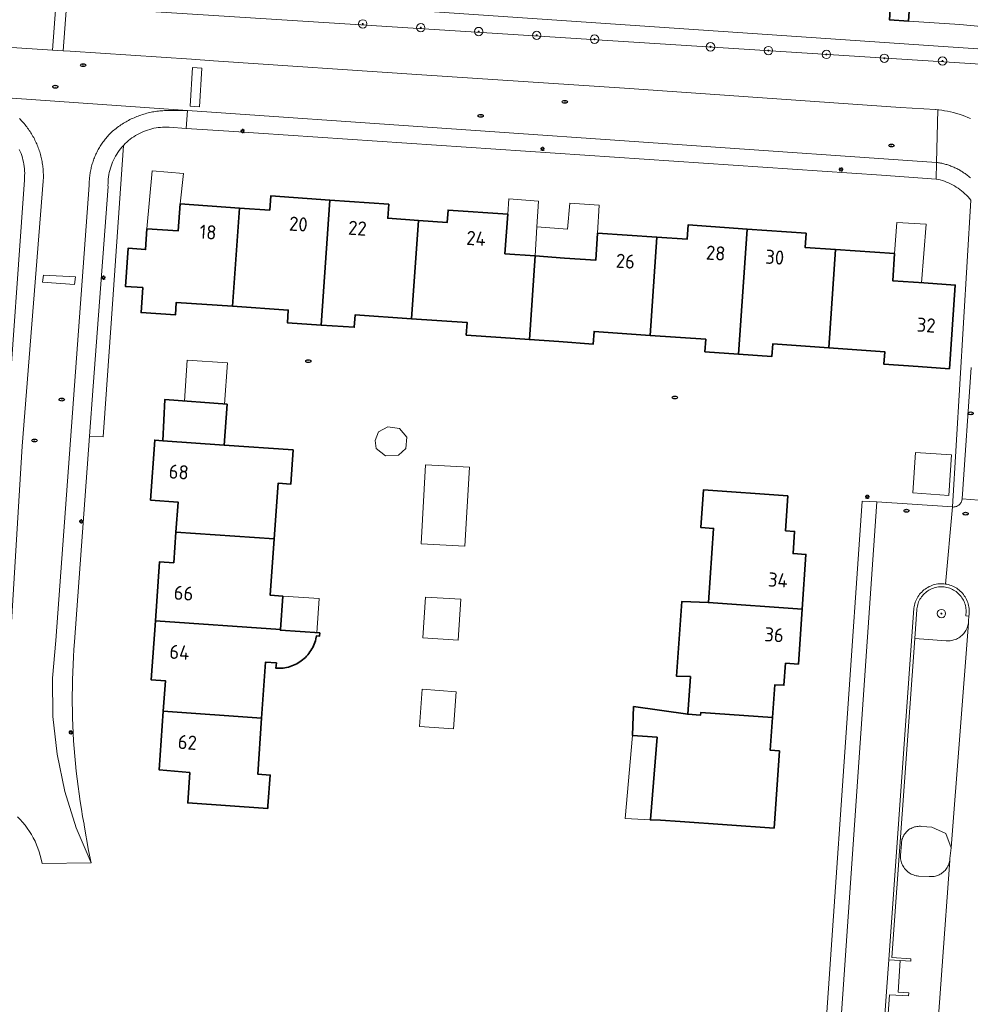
# Model space of a CAD drawing. Header units: metres. Extents: x 152610 to 160096, y 456114 to 462495.
# Tile 797 of 938: x 157813 to 157903, y 461326 to 461420. Entities that reach past the tile are written whole.
import ezdxf
from ezdxf.enums import TextEntityAlignment as Align

# ---------------------------------------------------------------- set-up
doc = ezdxf.new("R2010")
doc.units = ezdxf.units.M
doc.header["$LTSCALE"] = 0.5
doc.layers.get('0').update_dxf_attribs({"linetype": 'CONTINUOUS'})
for name, color, linetype, lineweight in [('B-PV-GR-BEPLANTING_CULTUUR_BODEMBEDEKKER-GV', 251, 'CONTINUOUS', 18), ('B-PV-GR-BEPLANTING_CULTUUR_BOSPLANTSOEN-GV', 251, 'CONTINUOUS', 18), ('B-PV-GR-BEPLANTING_CULTUUR_HEESTERS-GV', 251, 'CONTINUOUS', 18), ('B-PV-GR-BEPLANTING_CULTUUR_ROOS-GV', 251, 'CONTINUOUS', 18), ('B-PV-GR-BOOM-S', 251, 'CONTINUOUS', 25), ('B-PV-IE-MEUBILAIR-S', 251, 'CONTINUOUS', 25), ('B-PV-IE-TERREINAFSCHEIDING_KUNSTMATIG_MUUR-GV', 251, 'CONTINUOUS', 18), ('B-PV-OG-BEBOUWING-GV', 6, 'CONTINUOUS', 35), ('B-PV-OG-BEBOUWING-T18', 1, 'CONTINUOUS', 18), ('B-PV-OG-BEBOUWING_OVERBOUWING-GV', 251, 'CONTINUOUS', 18), ('B-PV-OG-BEBOUWING_SCHUUR-GV', 251, 'CONTINUOUS', 18), ('B-PV-OG-TERREIN_BEGROEID-GV', 251, 'CONTINUOUS', 18), ('B-PV-VH-OPENVERHARDING_BETONSTRAATSTEEN-GV', 251, 'CONTINUOUS', 18), ('B-PV-VH-OPENVERHARDING_STRAATBAKSTEEN-GV', 251, 'CONTINUOUS', 18), ('B-PV-VH-OPENVERHARDING_TEGEL-GV', 251, 'CONTINUOUS', 18)]:
    doc.layers.add(name, color=color, linetype=linetype, lineweight=lineweight)
doc.styles.add('NLCS-ISO', font='NLCS-ISO.ttf')
doc.styles.add('NLCS-ISO-M750-T18', font='NLCS-ISO.ttf', dxfattribs={"height": 1.35})

# ---------------------------------------------------------------- blocks, each defined once
blk = doc.blocks.new('SIE-MEUBILAIR_PAAL_LICHTMAST-SO')
for points in [[(-0.62, 0), (-1, 0)], [(-0.71, 0.71), (-0.44, 0.44)], [(0, 1), (0, 0.62)], [(0.44, 0.44), (0.71, 0.71)], [(1, 0), (0.62, 0)], [(-0.71, -0.71), (-0.44, -0.44)], [(0, -0.62), (0, -1)], [(0.44, -0.44), (0.71, -0.71)]]:
    blk.add_lwpolyline(points)
blk.add_circle((0, 0), 0.5)
blk = doc.blocks.new('SIE-MEUBILAIR_PUT_RIOOLPUT-SO')
blk.add_ellipse((0, 0), major_axis=(1.25, 0), ratio=0.54)
at = {"style": 'NLCS-ISO'}
blk.add_text('ri', height=0.75, dxfattribs=at).set_placement((-0.04, 0.07), align=Align.MIDDLE_CENTER)
blk = doc.blocks.new('SGR-BOOM_GBKN-SO')
at = {"linetype": 'ByBlock', "lineweight": 18}
h = blk.add_hatch(color=0, dxfattribs=at)
h.dxf.hatch_style = 1
edge = h.paths.add_edge_path()
edge.add_arc((0, 0), 0.25, 0, 360)
at = {"color": 0, "linetype": 'ByBlock', "lineweight": 18}
for radius in [2, 0.25]:
    blk.add_circle((0, 0), radius, dxfattribs=at)
at = {"color": 0, "linetype": 'ByBlock', "lineweight": 18, "style": 'NLCS-ISO'}
blk.add_attdef('SOORT', (2.5, 0), '', height=1.5, dxfattribs=at)

msp = doc.modelspace()

# ---------------------------------------------------------------- linework, layer by layer
at = {"layer": 'B-PV-GR-BEPLANTING_CULTUUR_BODEMBEDEKKER-GV', "flags": 128}
msp.add_lwpolyline([(157903.318, 461402.542), (157901.57, 461373.255), (157901.652, 461373.251), (157901.734, 461373.255), (157901.815, 461373.266), (157901.894, 461373.286), (157901.971, 461373.313), (157902.045, 461373.348), (157902.116, 461373.389), (157902.182, 461373.438), (157902.243, 461373.492), (157902.298, 461373.553), (157902.348, 461373.618), (157902.39, 461373.688), (157902.426, 461373.762), (157902.454, 461373.839), (157902.475, 461373.918), (157902.487, 461373.999), (157902.49, 461374.028), (157903.368, 461386.573)], dxfattribs=at)
at = {"layer": 'B-PV-GR-BEPLANTING_CULTUUR_BOSPLANTSOEN-GV', "flags": 128}
msp.add_lwpolyline([(157900.695, 461417.198), (157817.109, 461422.943), (157816.968, 461421.068), (157906.76, 461415.356), (157906.858, 461416.791)], close=True, dxfattribs=at)
at = {"layer": 'B-PV-GR-BEPLANTING_CULTUUR_HEESTERS-GV', "flags": 128}
msp.add_lwpolyline([(157821.29, 461391.24), (157822.408, 461407.752), (157822.268, 461407.596), (157822.135, 461407.434), (157822.007, 461407.268), (157821.886, 461407.096), (157821.772, 461406.921), (157821.665, 461406.741), (157821.564, 461406.557), (157821.47, 461406.369), (157821.384, 461406.178), (157821.305, 461405.984), (157821.234, 461405.787), (157821.17, 461405.587), (157821.114, 461405.385), (157821.065, 461405.181), (157821.025, 461404.976), (157820.992, 461404.769), (157820.967, 461404.56), (157820.95, 461404.351), (157820.941, 461404.142), (157820.94, 461403.932), (157820.942, 461403.847), (157819.537, 461384.785), (157819.186, 461380.021), (157820.475, 461379.934)], close=True, dxfattribs=at)
at = {"layer": 'B-PV-GR-BEPLANTING_CULTUUR_ROOS-GV', "flags": 128}
msp.add_lwpolyline([(157900.638, 461365.633), (157900.501, 461365.636), (157900.363, 461365.631), (157900.227, 461365.618), (157900.091, 461365.597), (157899.957, 461365.569), (157899.824, 461365.532), (157899.694, 461365.488), (157899.567, 461365.436), (157899.443, 461365.377), (157899.322, 461365.311), (157899.206, 461365.238), (157899.094, 461365.159), (157898.987, 461365.073), (157898.885, 461364.981), (157898.788, 461364.883), (157898.698, 461364.78), (157898.614, 461364.671), (157898.536, 461364.558), (157898.464, 461364.44), (157898.4, 461364.319), (157898.343, 461364.194), (157898.293, 461364.066), (157898.251, 461363.935), (157898.217, 461363.802), (157898.19, 461363.668), (157898.171, 461363.532), (157898.166, 461363.477), (157897.979, 461360.688), (157900.976, 461360.487), (157901.101, 461360.479), (157901.226, 461360.48), (157901.35, 461360.489), (157901.474, 461360.505), (157901.597, 461360.53), (157901.717, 461360.562), (157901.836, 461360.602), (157901.951, 461360.649), (157902.064, 461360.703), (157902.172, 461360.765), (157902.277, 461360.834), (157902.377, 461360.909), (157902.471, 461360.99), (157902.561, 461361.077), (157902.644, 461361.17), (157902.722, 461361.268), (157902.793, 461361.371), (157902.858, 461361.478), (157902.915, 461361.589), (157902.965, 461361.703), (157903.008, 461361.82), (157903.043, 461361.94), (157903.071, 461362.062), (157903.089, 461362.175), (157903.091, 461362.185), (157903.102, 461362.31), (157903.105, 461362.372), (157903.14, 461362.846), (157902.842, 461362.879), (157902.861, 461363.015), (157902.872, 461363.152), (157902.876, 461363.289), (157902.871, 461363.427), (157902.858, 461363.563), (157902.838, 461363.699), (157902.809, 461363.834), (157902.773, 461363.966), (157902.729, 461364.096), (157902.678, 461364.223), (157902.619, 461364.348), (157902.553, 461364.468), (157902.48, 461364.585), (157902.401, 461364.697), (157902.315, 461364.804), (157902.223, 461364.906), (157902.125, 461365.003), (157902.022, 461365.093), (157901.914, 461365.178), (157901.801, 461365.256), (157901.683, 461365.327), (157901.562, 461365.392), (157901.437, 461365.449), (157901.309, 461365.499), (157901.179, 461365.541), (157901.046, 461365.576), (157900.911, 461365.603), (157900.775, 461365.622)], close=True, dxfattribs=at)
at = {"layer": 'B-PV-IE-TERREINAFSCHEIDING_KUNSTMATIG_MUUR-GV', "flags": 128}
msp.add_lwpolyline([(157900.605, 461365.926), (157900.459, 461365.927), (157900.314, 461365.919), (157900.169, 461365.904), (157900.025, 461365.881), (157899.883, 461365.849), (157899.742, 461365.81), (157899.604, 461365.764), (157899.469, 461365.71), (157899.337, 461365.648), (157899.208, 461365.58), (157899.084, 461365.504), (157898.963, 461365.422), (157898.848, 461365.333), (157898.737, 461365.238), (157898.632, 461365.137), (157898.533, 461365.031), (157898.439, 461364.919), (157898.352, 461364.802), (157898.272, 461364.681), (157898.198, 461364.555), (157898.131, 461364.426), (157898.071, 461364.293), (157898.019, 461364.157), (157897.974, 461364.018), (157897.937, 461363.877), (157897.908, 461363.735), (157897.887, 461363.593), (157895.491, 461330.016), (157896.585, 461329.955), (157897.584, 461329.899), (157897.611, 461330.135), (157895.785, 461330.26), (157897.979, 461360.688), (157898.166, 461363.477), (157898.171, 461363.532), (157898.19, 461363.668), (157898.217, 461363.802), (157898.251, 461363.935), (157898.293, 461364.066), (157898.343, 461364.194), (157898.4, 461364.319), (157898.464, 461364.44), (157898.536, 461364.558), (157898.614, 461364.671), (157898.698, 461364.78), (157898.788, 461364.883), (157898.885, 461364.981), (157898.987, 461365.073), (157899.094, 461365.159), (157899.206, 461365.238), (157899.322, 461365.311), (157899.443, 461365.377), (157899.567, 461365.436), (157899.694, 461365.488), (157899.824, 461365.532), (157899.957, 461365.569), (157900.091, 461365.597), (157900.227, 461365.618), (157900.363, 461365.631), (157900.501, 461365.636), (157900.638, 461365.633), (157900.775, 461365.622), (157900.911, 461365.603), (157901.046, 461365.576), (157901.179, 461365.541), (157901.309, 461365.499), (157901.437, 461365.449), (157901.562, 461365.392), (157901.683, 461365.327), (157901.801, 461365.256), (157901.914, 461365.178), (157902.022, 461365.093), (157902.125, 461365.003), (157902.223, 461364.906), (157902.315, 461364.804), (157902.401, 461364.697), (157902.48, 461364.585), (157902.553, 461364.468), (157902.619, 461364.348), (157902.678, 461364.223), (157902.729, 461364.096), (157902.773, 461363.966), (157902.809, 461363.834), (157902.838, 461363.699), (157902.858, 461363.563), (157902.871, 461363.427), (157902.876, 461363.289), (157902.872, 461363.152), (157902.861, 461363.015), (157902.842, 461362.879), (157903.14, 461362.846), (157903.16, 461362.99), (157903.171, 461363.135), (157903.175, 461363.281), (157903.17, 461363.427), (157903.158, 461363.572), (157903.138, 461363.716), (157903.11, 461363.859), (157903.074, 461364), (157903.03, 461364.139), (157902.979, 461364.275), (157902.92, 461364.409), (157902.854, 461364.539), (157902.781, 461364.665), (157902.701, 461364.787), (157902.615, 461364.904), (157902.523, 461365.017), (157902.424, 461365.124), (157902.32, 461365.225), (157902.21, 461365.321), (157902.095, 461365.411), (157901.975, 461365.494), (157901.851, 461365.57), (157901.723, 461365.64), (157901.592, 461365.702), (157901.457, 461365.757), (157901.319, 461365.805), (157901.179, 461365.845), (157901.037, 461365.877), (157900.895, 461365.901), (157900.75, 461365.918)], close=True, dxfattribs=at)
at = {"layer": 'B-PV-OG-BEBOUWING-GV', "flags": 128}
for points in [[(157897.838, 461426.508), (157896.018, 461426.633), (157895.547, 461419.767), (157897.368, 461419.641), (157897.597, 461422.996)], [(157842.114, 461402.555), (157836.478, 461402.946), (157836.384, 461401.589), (157833.492, 461401.79), (157832.84, 461392.413), (157838.147, 461392.044), (157838.064, 461390.847), (157841.285, 461390.623)], [(157847.751, 461402.163), (157842.114, 461402.555), (157841.285, 461390.623), (157844.458, 461390.403), (157844.541, 461391.6), (157849.926, 461391.225), (157850.578, 461400.603), (157847.657, 461400.806)], [(157824.272, 461394.198), (157824.107, 461391.816), (157827.379, 461391.589), (157827.463, 461392.786), (157832.84, 461392.413), (157833.492, 461401.79), (157827.835, 461402.183), (157827.635, 461399.6), (157824.662, 461399.807), (157824.525, 461397.83), (157822.852, 461397.946), (157822.6, 461394.315)], [(157859.103, 461401.192), (157853.419, 461401.587), (157853.338, 461400.411), (157850.578, 461400.603), (157849.926, 461391.225), (157855.235, 461390.856), (157855.153, 461389.66), (157858.435, 461389.432), (157861.17, 461389.237), (157861.724, 461397.218), (157858.841, 461397.424)], [(157881.96, 461399.787), (157876.324, 461400.178), (157876.229, 461398.812), (157873.356, 461399.012), (157872.705, 461389.634), (157878.022, 461389.264), (157877.939, 461388.067), (157881.13, 461387.846)], [(157887.597, 461399.395), (157881.96, 461399.787), (157881.13, 461387.846), (157884.324, 461387.624), (157884.407, 461388.821), (157889.763, 461388.449), (157890.414, 461397.83), (157887.502, 461398.029)], [(157873.356, 461399.012), (157867.69, 461399.405), (157867.51, 461396.811), (157864.537, 461397.017), (157861.724, 461397.218), (157861.17, 461389.237), (157863.983, 461389.037), (157867.265, 461388.809), (157867.348, 461390.006), (157872.705, 461389.634)], [(157896.052, 461397.445), (157890.414, 461397.83), (157889.763, 461388.449), (157895.101, 461388.078), (157895.018, 461386.881), (157898.291, 461386.654), (157901.283, 461386.446), (157901.837, 461394.438), (157898.845, 461394.645), (157895.872, 461394.851)], [(157832.312, 461383.066), (157826.353, 461383.504), (157826.181, 461379.579), (157832.021, 461379.168)], [(157826.181, 461379.579), (157825.406, 461379.634), (157825.004, 461373.912), (157827.628, 461373.728), (157827.425, 461370.849), (157836.814, 461370.211), (157837.187, 461375.515), (157838.384, 461375.431), (157838.614, 461378.703), (157832.021, 461379.168)], [(157885.867, 461374.327), (157877.786, 461374.888), (157877.537, 461371.297), (157878.764, 461371.212), (157878.272, 461364.128), (157887.22, 461363.505), (157887.583, 461368.725), (157886.355, 461368.81), (157886.502, 461370.925), (157885.634, 461370.985)], [(157836.814, 461370.211), (157827.425, 461370.849), (157827.22, 461367.932), (157825.864, 461368.024), (157825.467, 461362.387), (157837.407, 461361.546), (157837.632, 461364.748), (157836.435, 461364.832)], [(157876.548, 461357.061), (157876.298, 461353.47), (157877.525, 461353.385), (157877.542, 461353.631), (157884.396, 461353.155), (157884.614, 461356.29), (157885.482, 461356.23), (157885.629, 461358.345), (157886.856, 461358.26), (157887.22, 461363.505), (157878.272, 461364.128), (157875.732, 461364.233), (157875.225, 461357.102)], [(157837.407, 461361.546), (157825.467, 461362.387), (157825.07, 461356.752), (157826.426, 461356.66), (157826.222, 461353.766), (157835.61, 461353.105), (157835.986, 461358.448), (157837.013, 461358.375), (157836.978, 461357.866), (157837.149, 461357.858), (157837.32, 461357.858), (157837.49, 461357.866), (157837.66, 461357.882), (157837.83, 461357.906), (157837.997, 461357.938), (157838.164, 461357.978), (157838.328, 461358.025), (157838.49, 461358.08), (157838.649, 461358.143), (157838.805, 461358.213), (157838.957, 461358.29), (157839.106, 461358.374), (157839.25, 461358.465), (157839.391, 461358.563), (157839.526, 461358.667), (157839.657, 461358.777), (157839.782, 461358.894), (157839.901, 461359.016), (157840.015, 461359.144), (157840.122, 461359.276), (157840.224, 461359.414), (157840.318, 461359.556), (157840.406, 461359.703), (157840.487, 461359.853), (157840.561, 461360.007), (157840.628, 461360.165), (157840.687, 461360.325), (157840.738, 461360.488), (157840.782, 461360.653), (157840.819, 461360.82), (157840.841, 461360.95), (157841.145, 461360.929), (157841.166, 461361.228), (157837.403, 461361.495)], [(157835.61, 461353.105), (157826.222, 461353.766), (157825.828, 461348.159), (157828.753, 461347.906), (157828.554, 461345.013), (157836.195, 461344.487), (157836.212, 461344.716), (157836.43, 461347.67), (157835.233, 461347.754)], [(157873.692, 461343.365), (157875.587, 461343.233), (157884.535, 461342.611), (157885.047, 461349.975), (157884.179, 461350.035), (157884.396, 461353.155), (157877.542, 461353.631), (157877.525, 461353.385), (157876.298, 461353.47), (157871.127, 461354.205), (157871.026, 461351.453), (157871.962, 461351.379), (157873.373, 461351.267), (157872.728, 461343.431), (157872.724, 461343.388)]]:
    msp.add_lwpolyline(points, close=True, dxfattribs=at)
at = {"layer": 'B-PV-OG-BEBOUWING_OVERBOUWING-GV', "flags": 128}
for points in [[(157828.137, 461405.081), (157825.168, 461405.352), (157824.662, 461399.807), (157827.635, 461399.6), (157827.835, 461402.183)], [(157861.724, 461397.218), (157861.892, 461399.995), (157862.04, 461402.448), (157859.206, 461402.675), (157859.103, 461401.192), (157858.841, 461397.424)], [(157867.83, 461402.077), (157865.023, 461402.259), (157864.818, 461399.764), (157861.892, 461399.995), (157861.724, 461397.218), (157864.537, 461397.017), (157867.51, 461396.811), (157867.69, 461399.405)], [(157899.052, 461400.239), (157896.269, 461400.421), (157896.052, 461397.445), (157895.872, 461394.851), (157898.624, 461394.66)], [(157832.344, 461387.007), (157828.503, 461387.27), (157828.237, 461383.366), (157832.076, 461383.083)], [(157901.484, 461378.223), (157898.03, 461378.455), (157897.771, 461374.593), (157901.225, 461374.361)], [(157855.448, 461377.046), (157851.262, 461377.28), (157850.84, 461369.747), (157855.026, 461369.513)], [(157841.095, 461364.517), (157837.632, 461364.748), (157837.407, 461361.546), (157837.403, 461361.495), (157840.877, 461361.249)], [(157873.373, 461351.267), (157871.026, 461351.453), (157870.321, 461343.509), (157872.724, 461343.388)]]:
    msp.add_lwpolyline(points, close=True, dxfattribs=at)
at = {"layer": 'B-PV-OG-BEBOUWING_SCHUUR-GV', "flags": 128}
for points in [[(157848.772, 461380.736), (157847.669, 461380.91), (157846.754, 461380.435), (157846.438, 461379.584), (157846.542, 461378.828), (157847.439, 461378.151), (157848.663, 461378.193), (157849.374, 461378.85), (157849.487, 461379.917)], [(157854.619, 461364.455), (157851.246, 461364.658), (157851.01, 461360.748), (157854.384, 461360.544)], [(157854.19, 461355.616), (157850.926, 461355.853), (157850.668, 461352.303), (157853.932, 461352.066)]]:
    msp.add_lwpolyline(points, close=True, dxfattribs=at)
at = {"layer": 'B-PV-OG-TERREIN_BEGROEID-GV', "flags": 128}
msp.add_lwpolyline([(157815.953, 461421.133), (157764.87, 461424.383), (157764.54, 461420.362), (157781.974, 461419.144), (157805.825, 461417.508), (157815.632, 461416.872)], close=True, dxfattribs=at)
msp.add_lwpolyline([(157906.76, 461415.356), (157816.968, 461421.068), (157816.648, 461416.806), (157817.341, 461416.761), (157828.904, 461415.993), (157831.022, 461415.852), (157850.918, 461414.507), (157870.264, 461413.237), (157896.615, 461411.38), (157899.966, 461411.187), (157899.972, 461411.187), (157900.178, 461411.167), (157900.257, 461411.158), (157900.542, 461411.122), (157900.825, 461411.078), (157901.107, 461411.026), (157901.388, 461410.966), (157901.666, 461410.898), (157901.943, 461410.823), (157902.218, 461410.74), (157902.49, 461410.649), (157902.759, 461410.551), (157903.026, 461410.445), (157903.289, 461410.332)], dxfattribs=at)
at = {"layer": 'B-PV-VH-OPENVERHARDING_BETONSTRAATSTEEN-GV', "flags": 128}
for points in [[(157729.238, 461422.51), (157728.967, 461418.023), (157807.67, 461412.557), (157828.523, 461411.109), (157900.035, 461406.143), (157900.178, 461411.167), (157899.972, 461411.187), (157899.966, 461411.187), (157896.615, 461411.38), (157870.264, 461413.237), (157850.918, 461414.507), (157831.022, 461415.852), (157828.904, 461415.993), (157817.341, 461416.761), (157816.648, 461416.806), (157815.632, 461416.872), (157805.825, 461417.508), (157781.974, 461419.144), (157764.54, 461420.362)], [(157812.289, 461343.689), (157812.543, 461343.43), (157812.785, 461343.16), (157813.016, 461342.879), (157813.234, 461342.589), (157813.438, 461342.289), (157813.63, 461341.981), (157813.807, 461341.664), (157813.971, 461341.34), (157814.12, 461341.009), (157814.254, 461340.672), (157814.374, 461340.329), (157814.478, 461339.981), (157814.566, 461339.629), (157814.651, 461339.231), (157819.324, 461339.281), (157817.911, 461342.629), (157816.828, 461346.098), (157816.084, 461349.656), (157815.687, 461353.268), (157815.641, 461356.902), (157815.945, 461360.524), (157819.147, 461403.979), (157819.148, 461404.101), (157819.15, 461404.223), (157819.155, 461404.344), (157819.163, 461404.466), (157819.172, 461404.587), (157819.183, 461404.709), (157819.196, 461404.83), (157819.212, 461404.95), (157819.229, 461405.071), (157819.249, 461405.191), (157819.271, 461405.311), (157819.295, 461405.43), (157819.32, 461405.549), (157819.348, 461405.668), (157819.378, 461405.786), (157819.41, 461405.903), (157819.444, 461406.02), (157819.481, 461406.137), (157819.519, 461406.252), (157819.559, 461406.367), (157819.601, 461406.482), (157819.645, 461406.595), (157819.691, 461406.708), (157819.739, 461406.82), (157819.789, 461406.931), (157819.841, 461407.041), (157819.895, 461407.15), (157819.951, 461407.259), (157820.008, 461407.366), (157820.067, 461407.472), (157820.129, 461407.578), (157820.192, 461407.682), (157820.257, 461407.785), (157820.323, 461407.887), (157820.392, 461407.988), (157820.462, 461408.087), (157820.534, 461408.185), (157820.607, 461408.282), (157820.683, 461408.378), (157820.76, 461408.473), (157820.838, 461408.566), (157820.918, 461408.657), (157821, 461408.748), (157821.083, 461408.837), (157821.168, 461408.924), (157821.273, 461409.02), (157821.381, 461409.115), (157821.489, 461409.207), (157821.6, 461409.298), (157821.712, 461409.386), (157821.825, 461409.473), (157821.94, 461409.557), (157822.057, 461409.64), (157822.174, 461409.72), (157822.294, 461409.799), (157822.414, 461409.875), (157822.536, 461409.949), (157822.659, 461410.021), (157822.784, 461410.091), (157822.91, 461410.159), (157823.036, 461410.225), (157823.164, 461410.288), (157823.293, 461410.349), (157823.424, 461410.408), (157823.555, 461410.464), (157823.687, 461410.518), (157823.82, 461410.57), (157823.954, 461410.619), (157824.089, 461410.666), (157824.224, 461410.711), (157824.36, 461410.754), (157824.497, 461410.793), (157824.635, 461410.831), (157824.773, 461410.866), (157824.912, 461410.899), (157825.052, 461410.929), (157825.192, 461410.957), (157825.332, 461410.982), (157825.473, 461411.005), (157825.615, 461411.026), (157825.756, 461411.043), (157825.898, 461411.059), (157826.04, 461411.072), (157826.183, 461411.082), (157826.325, 461411.09), (157826.468, 461411.096), (157826.611, 461411.099), (157826.753, 461411.099), (157826.896, 461411.097), (157828.523, 461411.109), (157807.67, 461412.557)], [(157903.289, 461410.332), (157903.026, 461410.445), (157902.759, 461410.551), (157902.49, 461410.649), (157902.218, 461410.74), (157901.943, 461410.823), (157901.666, 461410.898), (157901.388, 461410.966), (157901.107, 461411.026), (157900.825, 461411.078), (157900.542, 461411.122), (157900.257, 461411.158), (157900.178, 461411.167), (157900.035, 461406.143), (157900.137, 461406.13), (157900.238, 461406.115), (157900.339, 461406.098), (157900.44, 461406.079), (157900.541, 461406.059), (157900.641, 461406.037), (157900.741, 461406.013), (157900.84, 461405.987), (157900.939, 461405.96), (157901.037, 461405.931), (157901.135, 461405.9), (157901.232, 461405.868), (157901.329, 461405.834), (157901.425, 461405.799), (157901.521, 461405.761), (157901.616, 461405.722), (157901.71, 461405.682), (157901.803, 461405.639), (157901.896, 461405.595), (157901.988, 461405.55), (157902.079, 461405.503), (157902.17, 461405.455), (157902.259, 461405.404), (157902.348, 461405.353), (157902.435, 461405.299), (157902.522, 461405.245), (157902.608, 461405.189), (157902.693, 461405.131), (157902.776, 461405.072), (157902.859, 461405.011), (157902.941, 461404.949), (157903.021, 461404.886), (157903.101, 461404.821), (157903.199, 461404.743), (157903.296, 461404.663)], [(157811.345, 461355.952), (157812.736, 461379.074), (157814.753, 461404.344), (157814.76, 461404.479), (157814.766, 461404.614), (157814.768, 461404.749), (157814.769, 461404.884), (157814.767, 461405.019), (157814.762, 461405.153), (157814.756, 461405.288), (157814.747, 461405.423), (157814.735, 461405.558), (157814.722, 461405.692), (157814.706, 461405.826), (157814.687, 461405.96), (157814.667, 461406.093), (157814.644, 461406.226), (157814.618, 461406.359), (157814.591, 461406.491), (157814.561, 461406.622), (157814.528, 461406.753), (157814.494, 461406.884), (157814.457, 461407.014), (157814.418, 461407.143), (157814.377, 461407.272), (157814.333, 461407.399), (157814.288, 461407.526), (157814.24, 461407.653), (157814.19, 461407.778), (157814.137, 461407.902), (157814.083, 461408.026), (157814.026, 461408.148), (157813.967, 461408.27), (157813.907, 461408.39), (157813.844, 461408.51), (157813.779, 461408.628), (157813.712, 461408.745), (157813.642, 461408.861), (157813.571, 461408.976), (157813.498, 461409.089), (157813.423, 461409.202), (157813.346, 461409.313), (157813.267, 461409.422), (157813.186, 461409.53), (157813.104, 461409.637), (157813.019, 461409.742), (157812.933, 461409.846), (157812.845, 461409.948), (157812.755, 461410.049), (157812.663, 461410.148), (157812.57, 461410.245), (157812.475, 461410.341)], [(157812.475, 461410.341), (157812.57, 461410.245), (157812.663, 461410.148), (157812.755, 461410.049), (157812.845, 461409.948), (157812.933, 461409.846), (157813.019, 461409.742), (157813.104, 461409.637), (157813.186, 461409.53), (157813.267, 461409.422), (157813.346, 461409.313), (157813.423, 461409.202), (157813.498, 461409.089), (157813.571, 461408.976), (157813.642, 461408.861), (157813.712, 461408.745), (157813.779, 461408.628), (157813.844, 461408.51), (157813.907, 461408.39), (157813.967, 461408.27), (157814.026, 461408.148), (157814.083, 461408.026), (157814.137, 461407.902), (157814.19, 461407.778), (157814.24, 461407.653), (157814.288, 461407.526), (157814.333, 461407.399), (157814.377, 461407.272), (157814.418, 461407.143), (157814.457, 461407.014), (157814.494, 461406.884), (157814.528, 461406.753), (157814.561, 461406.622), (157814.591, 461406.491), (157814.618, 461406.359), (157814.644, 461406.226), (157814.667, 461406.093), (157814.687, 461405.96), (157814.706, 461405.826), (157814.722, 461405.692), (157814.735, 461405.558), (157814.747, 461405.423), (157814.756, 461405.288), (157814.762, 461405.153), (157814.767, 461405.019), (157814.769, 461404.884), (157814.768, 461404.749), (157814.766, 461404.614), (157814.76, 461404.479), (157814.753, 461404.344), (157812.736, 461379.074), (157811.345, 461355.952)], [(157812.474, 461407.391), (157812.558, 461407.194), (157812.636, 461406.995), (157812.705, 461406.793), (157812.768, 461406.588), (157812.822, 461406.381), (157812.869, 461406.173), (157812.908, 461405.963), (157812.939, 461405.751), (157812.962, 461405.538), (157812.977, 461405.325), (157812.984, 461405.112), (157812.983, 461404.898), (157812.974, 461404.684), (157812.957, 461404.471), (157811.276, 461380.674)], [(157903.296, 461404.663), (157903.199, 461404.743), (157903.101, 461404.821), (157903.021, 461404.886), (157902.941, 461404.949), (157902.859, 461405.011), (157902.776, 461405.072), (157902.693, 461405.131), (157902.608, 461405.189), (157902.522, 461405.245), (157902.435, 461405.299), (157902.348, 461405.353), (157902.259, 461405.404), (157902.17, 461405.455), (157902.079, 461405.503), (157901.988, 461405.55), (157901.896, 461405.595), (157901.803, 461405.639), (157901.71, 461405.682), (157901.616, 461405.722), (157901.521, 461405.761), (157901.425, 461405.799), (157901.329, 461405.834), (157901.232, 461405.868), (157901.135, 461405.9), (157901.037, 461405.931), (157900.939, 461405.96), (157900.84, 461405.987), (157900.741, 461406.013), (157900.641, 461406.037), (157900.541, 461406.059), (157900.44, 461406.079), (157900.339, 461406.098), (157900.238, 461406.115), (157900.137, 461406.13), (157900.035, 461406.143), (157900.003, 461404.557), (157900.208, 461404.515), (157900.411, 461404.465), (157900.612, 461404.407), (157900.811, 461404.342), (157901.007, 461404.269), (157901.201, 461404.188), (157901.391, 461404.1), (157901.577, 461404.006), (157901.76, 461403.904), (157901.939, 461403.795), (157902.113, 461403.679), (157902.283, 461403.557), (157902.448, 461403.428), (157902.608, 461403.293), (157902.763, 461403.152), (157902.912, 461403.006), (157903.056, 461402.854), (157903.193, 461402.696), (157903.318, 461402.542)], [(157903.368, 461386.573), (157902.49, 461374.028), (157904.086, 461373.916)], [(157893.126, 461296.542), (157895.273, 461327.016), (157895.491, 461330.016), (157897.887, 461363.593), (157897.908, 461363.735), (157897.937, 461363.877), (157897.974, 461364.018), (157898.019, 461364.157), (157898.071, 461364.293), (157898.131, 461364.426), (157898.198, 461364.555), (157898.272, 461364.681), (157898.352, 461364.802), (157898.439, 461364.919), (157898.533, 461365.031), (157898.632, 461365.137), (157898.737, 461365.238), (157898.848, 461365.333), (157898.963, 461365.422), (157899.084, 461365.504), (157899.208, 461365.58), (157899.337, 461365.648), (157899.469, 461365.71), (157899.604, 461365.764), (157899.742, 461365.81), (157899.883, 461365.849), (157900.025, 461365.881), (157900.169, 461365.904), (157900.314, 461365.919), (157900.459, 461365.927), (157900.605, 461365.926), (157900.75, 461365.918), (157900.895, 461365.901), (157901.57, 461373.255), (157894.335, 461373.732), (157888.357, 461287.179)], [(157904.086, 461373.916), (157902.49, 461374.028), (157902.487, 461373.999), (157902.475, 461373.918), (157902.454, 461373.839), (157902.426, 461373.762), (157902.39, 461373.688), (157902.348, 461373.618), (157902.298, 461373.553), (157902.243, 461373.492), (157902.182, 461373.438), (157902.116, 461373.389), (157902.045, 461373.348), (157901.971, 461373.313), (157901.894, 461373.286), (157901.815, 461373.266), (157901.734, 461373.255), (157901.652, 461373.251), (157901.57, 461373.255), (157900.895, 461365.901), (157901.037, 461365.877), (157901.179, 461365.845), (157901.319, 461365.805), (157901.457, 461365.757), (157901.592, 461365.702), (157901.723, 461365.64), (157901.851, 461365.57), (157901.975, 461365.494), (157902.095, 461365.411), (157902.21, 461365.321), (157902.32, 461365.225), (157902.424, 461365.124), (157902.523, 461365.017), (157902.615, 461364.904), (157902.701, 461364.787), (157902.781, 461364.665), (157902.854, 461364.539), (157902.92, 461364.409), (157902.979, 461364.275), (157903.03, 461364.139), (157903.074, 461364), (157903.11, 461363.859), (157903.138, 461363.716), (157903.158, 461363.572), (157903.17, 461363.427), (157903.175, 461363.281), (157903.171, 461363.135), (157903.16, 461362.99), (157903.14, 461362.846), (157903.105, 461362.372), (157903.102, 461362.31), (157903.091, 461362.185), (157903.089, 461362.175), (157901.435, 461340.713), (157901.325, 461339.703), (157901.322, 461339.646), (157901.31, 461339.527), (157901.308, 461339.511), (157899.847, 461319.417)], [(157899.847, 461319.417), (157901.308, 461339.511), (157901.29, 461339.408), (157901.262, 461339.292), (157901.226, 461339.177), (157901.183, 461339.065), (157901.132, 461338.957), (157901.075, 461338.851), (157901.01, 461338.75), (157900.939, 461338.654), (157900.861, 461338.562), (157900.778, 461338.476), (157900.689, 461338.395), (157900.595, 461338.321), (157900.496, 461338.253), (157900.393, 461338.192), (157900.286, 461338.137), (157900.176, 461338.091), (157900.062, 461338.051), (157899.947, 461338.019), (157899.829, 461337.995), (157899.71, 461337.979), (157899.591, 461337.97), (157899.471, 461337.97), (157899.351, 461337.978), (157898.344, 461338.028), (157898.333, 461338.029), (157898.212, 461338.041), (157898.092, 461338.062), (157897.973, 461338.09), (157897.857, 461338.126), (157897.743, 461338.17), (157897.633, 461338.221), (157897.525, 461338.279), (157897.422, 461338.344), (157897.324, 461338.416), (157897.23, 461338.494), (157897.142, 461338.578), (157897.06, 461338.667), (157896.983, 461338.762), (157896.913, 461338.861), (157896.849, 461338.965), (157896.793, 461339.073), (157896.744, 461339.185), (157896.702, 461339.299), (157896.667, 461339.416), (157896.641, 461339.535), (157896.622, 461339.655), (157896.611, 461339.777), (157896.609, 461339.898), (157896.614, 461340.02), (157896.69, 461341.101), (157896.693, 461341.163), (157896.705, 461341.28), (157896.724, 461341.396), (157896.752, 461341.51), (157896.787, 461341.622), (157896.83, 461341.731), (157896.88, 461341.838), (157896.937, 461341.94), (157897.001, 461342.039), (157897.071, 461342.133), (157897.148, 461342.222), (157897.231, 461342.305), (157897.319, 461342.383), (157897.412, 461342.455), (157897.51, 461342.52), (157897.612, 461342.578), (157897.718, 461342.629), (157897.827, 461342.673), (157897.939, 461342.709), (157898.053, 461342.738), (157898.168, 461342.758), (157898.285, 461342.771), (157898.402, 461342.776), (157898.52, 461342.773), (157898.637, 461342.762), (157899.609, 461342.688), (157900.946, 461342.077), (157901.435, 461340.713), (157903.089, 461362.175), (157903.071, 461362.062), (157903.043, 461361.94), (157903.008, 461361.82), (157902.965, 461361.703), (157902.915, 461361.589), (157902.858, 461361.478), (157902.793, 461361.371), (157902.722, 461361.268), (157902.644, 461361.17), (157902.561, 461361.077), (157902.471, 461360.99), (157902.377, 461360.909), (157902.277, 461360.834), (157902.172, 461360.765), (157902.064, 461360.703), (157901.951, 461360.649), (157901.836, 461360.602), (157901.717, 461360.562), (157901.597, 461360.53), (157901.474, 461360.505), (157901.35, 461360.489), (157901.226, 461360.48), (157901.101, 461360.479), (157900.976, 461360.487), (157897.979, 461360.688), (157895.785, 461330.26), (157897.611, 461330.135), (157897.584, 461329.899), (157896.585, 461329.955), (157896.399, 461326.947), (157897.397, 461326.885), (157897.366, 461326.594), (157895.568, 461326.694), (157893.632, 461299.065)]]:
    msp.add_lwpolyline(points, dxfattribs=at)
for points in [[(157828.786, 461411.513), (157829.019, 461415.211), (157829.899, 461415.155), (157829.667, 461411.457)], [(157829.899, 461415.155), (157829.019, 461415.211), (157828.786, 461411.513), (157829.667, 461411.457)], [(157828.393, 461409.392), (157828.523, 461411.109), (157826.896, 461411.097), (157826.753, 461411.099), (157826.611, 461411.099), (157826.468, 461411.096), (157826.325, 461411.09), (157826.183, 461411.082), (157826.04, 461411.072), (157825.898, 461411.059), (157825.756, 461411.043), (157825.615, 461411.026), (157825.473, 461411.005), (157825.332, 461410.982), (157825.192, 461410.957), (157825.052, 461410.929), (157824.912, 461410.899), (157824.773, 461410.866), (157824.635, 461410.831), (157824.497, 461410.793), (157824.36, 461410.754), (157824.224, 461410.711), (157824.089, 461410.666), (157823.954, 461410.619), (157823.82, 461410.57), (157823.687, 461410.518), (157823.555, 461410.464), (157823.424, 461410.408), (157823.293, 461410.349), (157823.164, 461410.288), (157823.036, 461410.225), (157822.91, 461410.159), (157822.784, 461410.091), (157822.659, 461410.021), (157822.536, 461409.949), (157822.414, 461409.875), (157822.294, 461409.799), (157822.174, 461409.72), (157822.057, 461409.64), (157821.94, 461409.557), (157821.825, 461409.473), (157821.712, 461409.386), (157821.6, 461409.298), (157821.489, 461409.207), (157821.381, 461409.115), (157821.273, 461409.02), (157821.168, 461408.924), (157821.083, 461408.837), (157821, 461408.748), (157820.918, 461408.657), (157820.838, 461408.566), (157820.76, 461408.473), (157820.683, 461408.378), (157820.607, 461408.282), (157820.534, 461408.185), (157820.462, 461408.087), (157820.392, 461407.988), (157820.323, 461407.887), (157820.257, 461407.785), (157820.192, 461407.682), (157820.129, 461407.578), (157820.067, 461407.472), (157820.008, 461407.366), (157819.951, 461407.259), (157819.895, 461407.15), (157819.841, 461407.041), (157819.789, 461406.931), (157819.739, 461406.82), (157819.691, 461406.708), (157819.645, 461406.595), (157819.601, 461406.482), (157819.559, 461406.367), (157819.519, 461406.252), (157819.481, 461406.137), (157819.444, 461406.02), (157819.41, 461405.903), (157819.378, 461405.786), (157819.348, 461405.668), (157819.32, 461405.549), (157819.295, 461405.43), (157819.271, 461405.311), (157819.249, 461405.191), (157819.229, 461405.071), (157819.212, 461404.95), (157819.196, 461404.83), (157819.183, 461404.709), (157819.172, 461404.587), (157819.163, 461404.466), (157819.155, 461404.344), (157819.15, 461404.223), (157819.148, 461404.101), (157819.147, 461403.979), (157815.945, 461360.524), (157815.641, 461356.902), (157815.687, 461353.268), (157816.084, 461349.656), (157816.828, 461346.098), (157817.911, 461342.629), (157819.324, 461339.281), (157819.089, 461340.466), (157818.668, 461342.889), (157818.65, 461342.988), (157818.52, 461343.705), (157818.399, 461344.423), (157818.285, 461345.142), (157818.179, 461345.863), (157818.082, 461346.584), (157817.992, 461347.307), (157817.91, 461348.031), (157817.836, 461348.755), (157817.77, 461349.48), (157817.712, 461350.206), (157817.662, 461350.933), (157817.62, 461351.66), (157817.586, 461352.387), (157817.56, 461353.115), (157817.542, 461353.843), (157817.532, 461354.571), (157817.53, 461355.3), (157817.536, 461356.028), (157817.55, 461356.756), (157817.572, 461357.484), (157817.602, 461358.212), (157817.64, 461358.939), (157817.686, 461359.666), (157817.74, 461360.392), (157819.186, 461380.021), (157819.537, 461384.785), (157820.942, 461403.847), (157820.94, 461403.932), (157820.941, 461404.142), (157820.95, 461404.351), (157820.967, 461404.56), (157820.992, 461404.769), (157821.025, 461404.976), (157821.065, 461405.181), (157821.114, 461405.385), (157821.17, 461405.587), (157821.234, 461405.787), (157821.305, 461405.984), (157821.384, 461406.178), (157821.47, 461406.369), (157821.564, 461406.557), (157821.665, 461406.741), (157821.772, 461406.921), (157821.886, 461407.096), (157822.007, 461407.268), (157822.135, 461407.434), (157822.268, 461407.596), (157822.408, 461407.752), (157822.442, 461407.789), (157822.589, 461407.939), (157822.742, 461408.083), (157822.9, 461408.221), (157823.063, 461408.353), (157823.231, 461408.478), (157823.403, 461408.597), (157823.58, 461408.71), (157823.761, 461408.815), (157823.946, 461408.914), (157824.135, 461409.006), (157824.327, 461409.09), (157824.522, 461409.167), (157824.72, 461409.236), (157824.921, 461409.298), (157825.123, 461409.352), (157825.328, 461409.398), (157825.534, 461409.437), (157825.742, 461409.468), (157825.95, 461409.49), (157826.159, 461409.505), (157826.369, 461409.512), (157826.578, 461409.51), (157826.788, 461409.501)], [(157900.003, 461404.557), (157900.035, 461406.143), (157828.523, 461411.109), (157828.393, 461409.392), (157832.467, 461409.115), (157894.781, 461404.934)], [(157817.844, 461395.236), (157817.751, 461394.491), (157814.695, 461394.7), (157814.788, 461395.385)], [(157817.844, 461395.236), (157814.788, 461395.385), (157814.695, 461394.7), (157817.751, 461394.491)]]:
    msp.add_lwpolyline(points, close=True, dxfattribs=at)
at = {"layer": 'B-PV-VH-OPENVERHARDING_STRAATBAKSTEEN-GV', "flags": 128}
for points in [[(157817.109, 461422.943), (157900.695, 461417.198), (157906.858, 461416.791)], [(157904.316, 461419.116), (157902.273, 461419.295), (157897.368, 461419.641), (157895.547, 461419.767)]]:
    msp.add_lwpolyline(points, dxfattribs=at)
at = {"layer": 'B-PV-VH-OPENVERHARDING_TEGEL-GV', "flags": 128}
for points in [[(157817.109, 461422.943), (157816.094, 461423.013), (157815.953, 461421.133), (157815.632, 461416.872), (157816.648, 461416.806), (157816.968, 461421.068)], [(157894.335, 461373.732), (157892.938, 461373.824), (157886.96, 461287.271), (157888.357, 461287.179)]]:
    msp.add_lwpolyline(points, close=True, dxfattribs=at)

# ---------------------------------------------------------------- block references
at = {"layer": 'B-PV-GR-BOOM-S', "xscale": 0.2, "yscale": 0.2, "zscale": 0.2}
for p in [(157845.269, 461419.366), (157850.802, 461419.002), (157856.335, 461418.637), (157861.868, 461418.272), (157867.401, 461417.908), (157878.467, 461417.178), (157884.001, 461416.814), (157889.534, 461416.449), (157895.067, 461416.084), (157900.618, 461415.821), (157900.519, 461363.078)]:
    msp.add_blockref('SGR-BOOM_GBKN-SO', p, dxfattribs=at)
at = {"layer": 'B-PV-IE-MEUBILAIR-S', "xscale": 0.2, "yscale": 0.2, "zscale": 0.2}
for name, p in [('SIE-MEUBILAIR_PUT_RIOOLPUT-SO', (157818.565, 461415.422)), ('SIE-MEUBILAIR_PUT_RIOOLPUT-SO', (157815.91, 461413.366)), ('SIE-MEUBILAIR_PUT_RIOOLPUT-SO', (157864.556, 461411.929)), ('SIE-MEUBILAIR_PUT_RIOOLPUT-SO', (157856.525, 461410.591)), ('SIE-MEUBILAIR_PAAL_LICHTMAST-SO', (157833.788, 461409.133)), ('SIE-MEUBILAIR_PAAL_LICHTMAST-SO', (157862.424, 461407.436)), ('SIE-MEUBILAIR_PUT_RIOOLPUT-SO', (157895.745, 461407.752)), ('SIE-MEUBILAIR_PAAL_LICHTMAST-SO', (157890.93, 461405.472)), ('SIE-MEUBILAIR_PAAL_LICHTMAST-SO', (157820.508, 461395.143)), ('SIE-MEUBILAIR_PUT_RIOOLPUT-SO', (157840.065, 461387.17)), ('SIE-MEUBILAIR_PUT_RIOOLPUT-SO', (157816.522, 461383.504)), ('SIE-MEUBILAIR_PUT_RIOOLPUT-SO', (157875.07, 461383.708)), ('SIE-MEUBILAIR_PUT_RIOOLPUT-SO', (157903.31, 461382.191)), ('SIE-MEUBILAIR_PUT_RIOOLPUT-SO', (157813.921, 461379.599)), ('SIE-MEUBILAIR_PAAL_LICHTMAST-SO', (157893.435, 461374.224)), ('SIE-MEUBILAIR_PUT_RIOOLPUT-SO', (157897.176, 461372.899)), ('SIE-MEUBILAIR_PUT_RIOOLPUT-SO', (157902.826, 461372.613)), ('SIE-MEUBILAIR_PAAL_LICHTMAST-SO', (157818.379, 461371.875)), ('SIE-MEUBILAIR_PAAL_LICHTMAST-SO', (157817.385, 461351.742))]:
    msp.add_blockref(name, p, dxfattribs=at)

# ---------------------------------------------------------------- texts
at = {"layer": 'B-PV-OG-BEBOUWING-T18', "style": 'NLCS-ISO-M750-T18'}
for s, p in [('20', (157839.123, 461400.256)), ('22', (157844.759, 461399.865)), ('18', (157830.49, 461399.493)), ('24', (157856.088, 461398.896)), ('26', (157870.35, 461396.714)), ('28', (157878.969, 461397.488)), ('30', (157884.605, 461397.097)), ('32', (157899.066, 461390.615)), ('68', (157827.699, 461376.598)), ('34', (157884.908, 461366.288)), ('66', (157828.159, 461365.03)), ('36', (157884.544, 461361.056)), ('64', (157827.762, 461359.394)), ('62', (157828.519, 461350.787))]:
    msp.add_text(s, height=1.35, rotation=356, dxfattribs=at).set_placement(p, align=Align.MIDDLE)

doc.saveas('drawing.dxf')
